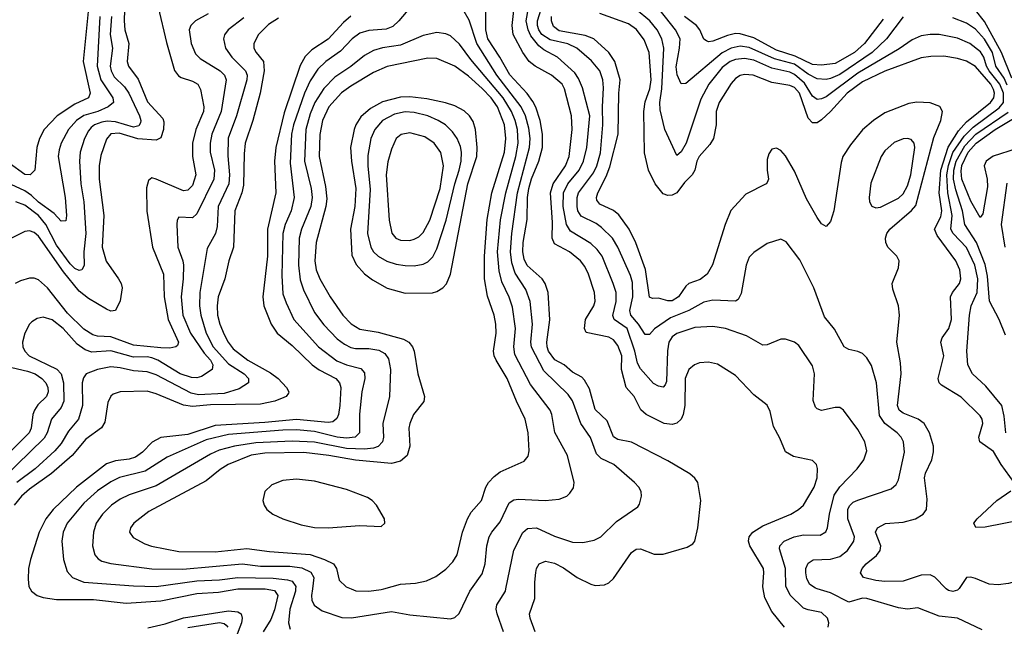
# Model space of a CAD drawing. Header units: inches. Extents: x 1308407 to 1441228, y 959628 to 1036311.
# Tile 610 of 656: x 1401347 to 1405697, y 1009834 to 1012515. Entities that reach past the tile are written whole.
import ezdxf

# ---------------------------------------------------------------- set-up
doc = ezdxf.new("R2010")
doc.units = ezdxf.units.IN
doc.header["$MEASUREMENT"] = 0
doc.layers.add('B4000', color=7, linetype='Continuous')
doc.layers.add('B4001', color=7, linetype='Continuous')

msp = doc.modelspace()

# ---------------------------------------------------------------- linework, layer by layer
at = {"layer": 'B4000', "color": 5}
msp.add_line((1402310, 1009999.9, 2720), (1402327.6, 1010000, 2720), dxfattribs=at)
for points, elevation in [([(1401393.1, 1010000), (1401398.6, 1009990), (1401424.6, 1009970), (1401450, 1009961.2), (1401510, 1009952.3), (1401673, 1009953), (1401817.2, 1009937.2), (1401970, 1009947.4), (1402130, 1009979), (1402225.1, 1009985.1), (1402310, 1009999.9)], 2720), ([(1402432, 1010000), (1402471.9, 1009991.9), (1402486.7, 1009970), (1402472.9, 1009907.1), (1402455.7, 1009864.3), (1402422.5, 1009810)], 2720), ([(1402565.8, 1010000), (1402565.4, 1009990), (1402540.7, 1009910), (1402534.1, 1009850), (1402541.3, 1009821.3)], 2740), ([(1402640.2, 1010000), (1402636.2, 1009970), (1402638, 1009950), (1402647.9, 1009927.9), (1402682.7, 1009902.7), (1402770, 1009872.7), (1402812.1, 1009872.1), (1402990, 1009899.6), (1403070, 1009884.8), (1403250, 1009867.8), (1403270, 1009873.4), (1403288.9, 1009891.1), (1403335.8, 1009990), (1403342.9, 1010000)], 2760), ([(1402810.7, 1010000), (1402831.8, 1009991.8), (1402890, 1009989), (1402943.3, 1009996.7), (1402955.3, 1010000)], 2780), ([(1403484.2, 1009810), (1403455.8, 1009890), (1403452.1, 1009910), (1403455, 1009930), (1403493, 1009990), (1403495.1, 1010000)], 2740), ([(1403624.3, 1009810), (1403602.6, 1009870), (1403599.8, 1009890), (1403622.7, 1009957.3), (1403622.6, 1010000)], 2720), ([(1404726, 1009830), (1404670, 1009900.4), (1404639.7, 1009959.7), (1404632.3, 1010000)], 2680), ([(1404918.9, 1009830), (1404921.2, 1009850), (1404915.3, 1009870), (1404890, 1009895.7), (1404830, 1009906.5), (1404810, 1009915.2), (1404751.6, 1009971.6), (1404737.3, 1010000)], 2660), ([(1405598.9, 1009818.9), (1405490, 1009869.8), (1405410, 1009879.8), (1405315.4, 1009915.4), (1405270, 1009910.6), (1405230, 1009915.6), (1405090, 1009957.5), (1405070, 1009959.3), (1405010, 1009940.8), (1404930, 1009982.9), (1404870.8, 1010000)], 2640), ([(1405496.7, 1010000), (1405490, 1009993.5), (1405470, 1009988.7), (1405450, 1009992.7), (1405439.9, 1009999.9)], 2620), ([(1401912.9, 1009827.1), (1401990, 1009845.1), (1402070, 1009871.7), (1402270, 1009903.3), (1402310, 1009898.6), (1402325.4, 1009890), (1402330.1, 1009870.1), (1402326.4, 1009850), (1402281, 1009730)], 2680), ([(1402090, 1009828.9), (1402230, 1009850.9), (1402250, 1009847.5), (1402259.6, 1009839.6), (1402266.6, 1009830)], 2660)]:
    msp.add_lwpolyline(points, dxfattribs=dict(at, elevation=elevation))
at = {"layer": 'B4001', "color": 5}
msp.add_line((1402310, 1009999.9, 2720), (1402327.6, 1010000, 2720), dxfattribs=at)
for points, elevation in [([(1401811, 1012609), (1401807.9, 1012510), (1401811.9, 1012470), (1401828.6, 1012410), (1401821.8, 1012330), (1401828, 1012310), (1401870, 1012251.8), (1401912.1, 1012152.1), (1401979, 1012079), (1401983.6, 1012063.6), (1401982.1, 1012030), (1401970, 1011992.8), (1401950, 1011982.5), (1401869, 1011989), (1401786.8, 1012013.2), (1401750, 1012010.3), (1401730, 1011987.6), (1401704.8, 1011915.2), (1401697.6, 1011870), (1401697.7, 1011810), (1401718.3, 1011650), (1401711, 1011510), (1401728.8, 1011448.8), (1401782.9, 1011370), (1401794.6, 1011350), (1401799.8, 1011330), (1401790, 1011272.3), (1401770.6, 1011229.4), (1401750, 1011227.5), (1401730, 1011235.6), (1401650, 1011283.5), (1401610, 1011315.9), (1401540.5, 1011400.5), (1401430, 1011559.2), (1401410, 1011574.8), (1401390, 1011581.5), (1401370, 1011579.9), (1401310, 1011550.5)], 2580), ([(1404632.3, 1010000), (1404630.4, 1010010), (1404635.4, 1010070), (1404632.7, 1010090), (1404572.7, 1010190), (1404567.3, 1010210), (1404569.9, 1010230), (1404585.8, 1010250), (1404630, 1010279), (1404753.5, 1010330), (1404787.4, 1010350), (1404809.8, 1010370), (1404857.7, 1010450), (1404869.8, 1010490), (1404872, 1010532), (1404867.6, 1010550), (1404850, 1010567.6), (1404765.5, 1010585.5), (1404730, 1010605.4), (1404705.5, 1010665.5), (1404677, 1010717), (1404663, 1010783), (1404650, 1010811.6), (1404590, 1010857.3), (1404510, 1010942.8), (1404430, 1010992.8), (1404390, 1011001.2), (1404350, 1010998.4), (1404328.5, 1010990), (1404303.6, 1010970), (1404286.6, 1010930), (1404285, 1010810), (1404278.3, 1010770), (1404269.1, 1010750), (1404250, 1010732.2), (1404230, 1010726.6), (1404194.3, 1010730), (1404114.1, 1010770), (1404090.5, 1010790.5), (1404061.9, 1010850), (1404026.2, 1010890), (1404005.2, 1010970), (1404007.8, 1011030), (1403990, 1011076.1), (1403970, 1011099.9), (1403950, 1011112.7), (1403850, 1011133.3), (1403841.7, 1011150), (1403847.1, 1011190), (1403883.2, 1011250), (1403889.3, 1011270.7), (1403886.1, 1011310), (1403859.7, 1011390), (1403844.4, 1011424.4), (1403824.7, 1011450), (1403775.8, 1011490), (1403710, 1011524.9), (1403699.3, 1011550), (1403700.8, 1011619.2), (1403691.9, 1011750), (1403704.5, 1011790), (1403758, 1011870), (1403774.1, 1011910), (1403787.3, 1012030), (1403784.4, 1012090), (1403754, 1012210), (1403743.4, 1012230), (1403697.1, 1012270), (1403625, 1012310), (1403597.9, 1012330), (1403570.3, 1012370), (1403527.6, 1012450), (1403522.9, 1012490), (1403536.1, 1012610)], 2680), ([(1404737.3, 1010000), (1404732.2, 1010010), (1404730.3, 1010090), (1404703.5, 1010176.5), (1404705.5, 1010190), (1404724.7, 1010210), (1404768.3, 1010230), (1404810, 1010238.8), (1404882.9, 1010237.1), (1404908.1, 1010251.9), (1404915.9, 1010270), (1404924.5, 1010330), (1404945.7, 1010414.3), (1404970, 1010450.8), (1405047.1, 1010530), (1405077.2, 1010570), (1405089.8, 1010610), (1405081.6, 1010650), (1405050, 1010703.9), (1404987.3, 1010790), (1404970, 1010801.1), (1404950, 1010801.7), (1404890, 1010788.4), (1404870, 1010795.1), (1404863.3, 1010803.3), (1404852.7, 1010832.7), (1404858, 1010950), (1404850, 1010985.1), (1404790, 1011075.1), (1404770, 1011089.6), (1404730, 1011103.6), (1404710, 1011103.6), (1404650, 1011078.7), (1404630, 1011077.4), (1404558, 1011118), (1404466, 1011150), (1404410, 1011159.5), (1404330, 1011155.3), (1404250, 1011127.9), (1404230, 1011113.2), (1404215.1, 1011090), (1404208.4, 1011051.5), (1404204.4, 1010915.6), (1404199.1, 1010900.9), (1404190, 1010891.9), (1404170, 1010896), (1404147.7, 1010907.7), (1404090, 1010972.1), (1404076.8, 1010996.8), (1404065, 1011050), (1404031.2, 1011150), (1403974.1, 1011190), (1403967.3, 1011207.3), (1403981.8, 1011270), (1403981.7, 1011310), (1403969.6, 1011349.6), (1403919.7, 1011470), (1403899, 1011499), (1403870, 1011525.7), (1403780.5, 1011580.5), (1403763.4, 1011610), (1403748.4, 1011690), (1403749.6, 1011750), (1403768.3, 1011790), (1403818.1, 1011850), (1403837.5, 1011890), (1403852, 1011950), (1403865.4, 1012090), (1403833.5, 1012213.5), (1403816.1, 1012256.1), (1403800, 1012280), (1403723.7, 1012350), (1403662.8, 1012382.8), (1403640.3, 1012400.3), (1403604.7, 1012444.7), (1403592.8, 1012470), (1403585.3, 1012510), (1403602.1, 1012610)], 2660), ([(1404870.8, 1010000), (1404862.4, 1010002.4), (1404838.6, 1010018.6), (1404824.5, 1010044.5), (1404819.6, 1010070), (1404820.2, 1010090), (1404830, 1010114), (1404852.1, 1010127.9), (1404930, 1010131.1), (1404970, 1010143.3), (1405004.1, 1010170), (1405032.2, 1010210), (1405035.4, 1010230), (1405005.8, 1010310), (1405005.5, 1010350), (1405012.9, 1010367.1), (1405030, 1010382.7), (1405050, 1010392.3), (1405197.4, 1010442.6), (1405219.4, 1010460.6), (1405230, 1010482), (1405255.6, 1010604.4), (1405251.3, 1010650), (1405241.5, 1010670), (1405223.5, 1010690), (1405169.2, 1010730), (1405146, 1010766), (1405133.2, 1010910), (1405110, 1010987.6), (1405090, 1011020.5), (1405070, 1011039.6), (1405050, 1011049.6), (1405010, 1011058.4), (1404990, 1011069.6), (1404947.2, 1011147.2), (1404902.5, 1011202.5), (1404855.4, 1011330), (1404793.7, 1011453.7), (1404733.6, 1011533.6), (1404710, 1011544.7), (1404650, 1011526.9), (1404590, 1011487.1), (1404570, 1011466.3), (1404556, 1011430), (1404535, 1011305), (1404521.2, 1011278.8), (1404508.8, 1011271.2), (1404410, 1011276.4), (1404370, 1011267.3), (1404302.7, 1011230), (1404222.6, 1011197.4), (1404151, 1011149), (1404130, 1011123.9), (1404110, 1011123.7), (1404080.8, 1011170), (1404047.4, 1011210), (1404042.7, 1011230), (1404056, 1011290), (1404054.3, 1011354.3), (1404045.5, 1011385.5), (1403990.2, 1011510.2), (1403966, 1011550), (1403917.3, 1011597.3), (1403894.1, 1011614.1), (1403827.1, 1011647.1), (1403813.3, 1011670), (1403809.4, 1011689.4), (1403809.3, 1011730), (1403815.3, 1011750), (1403882, 1011838), (1403896.9, 1011870), (1403912.4, 1011927.6), (1403923.4, 1012050), (1403921.6, 1012130), (1403925.9, 1012214.1), (1403923.1, 1012250), (1403910, 1012289.8), (1403873.9, 1012333.9), (1403808.5, 1012390), (1403768, 1012408), (1403690, 1012425.6), (1403654.4, 1012450), (1403641.1, 1012470), (1403634.5, 1012490), (1403634.4, 1012510), (1403665.9, 1012610)], 2640), ([(1401958.4, 1012570), (1401994.7, 1012414.7), (1402030.9, 1012290.9), (1402047.8, 1012267.8), (1402059.9, 1012259.9), (1402110, 1012243.4), (1402133.4, 1012230), (1402146.3, 1012206.3), (1402160.7, 1012130), (1402158.9, 1012110), (1402125, 1012030), (1402109.7, 1011970), (1402110.4, 1011910.4), (1402124.9, 1011830), (1402110, 1011782.5), (1402090, 1011762), (1402070, 1011758.7), (1401950, 1011810.9), (1401930, 1011815.8), (1401915.1, 1011804.9), (1401907.6, 1011772.4), (1401909, 1011669), (1401933.2, 1011510), (1401982.6, 1011390), (1401985.7, 1011290), (1402002.6, 1011190), (1402048.2, 1011090), (1402044.2, 1011075.8), (1402036.3, 1011070), (1402010, 1011064.3), (1401970, 1011064.4), (1401850, 1011077.1), (1401750, 1011113.6), (1401690, 1011116.6), (1401670, 1011123.1), (1401630, 1011147.6), (1401558.1, 1011218.1), (1401470, 1011329.9), (1401430, 1011365.4), (1401410, 1011373.1), (1401390, 1011373), (1401350, 1011360.9), (1401326.3, 1011350)], 2620), ([(1403070, 1012567.8), (1403022.3, 1012510), (1402994.7, 1012485.3), (1402966.2, 1012473.8), (1402890, 1012467.6), (1402850, 1012455.8), (1402815.6, 1012430), (1402764.3, 1012375.7), (1402699.8, 1012330), (1402664, 1012296), (1402630, 1012245.4), (1402604.6, 1012190), (1402556, 1012050), (1402547.1, 1012010), (1402541.7, 1011881.7), (1402559.2, 1011730), (1402546.8, 1011670), (1402519, 1011610), (1402508.7, 1011570), (1402504.8, 1011384.8), (1402510, 1011304.4), (1402523.7, 1011263.7), (1402558.2, 1011190), (1402666.6, 1011070), (1402747.8, 1011007.8), (1402790, 1010989.3), (1402853.7, 1010973.7), (1402870, 1010954.9), (1402871.8, 1010930), (1402858.9, 1010870), (1402847.5, 1010772.5), (1402848.3, 1010690), (1402829.3, 1010670.7), (1402790, 1010665.8), (1402749.8, 1010670), (1402650, 1010695.7), (1402570, 1010702.1), (1402510, 1010701.6), (1402270, 1010681.8), (1402170, 1010658.3), (1401998.4, 1010581.6), (1401900.5, 1010519.5), (1401788.2, 1010491.8), (1401750, 1010472.8), (1401690, 1010433.7), (1401630, 1010378.5), (1401556, 1010290), (1401538.8, 1010250), (1401532.4, 1010210), (1401540.2, 1010130), (1401555.9, 1010075.9), (1401579.6, 1010050), (1401630, 1010029.6), (1401850, 1010012.9), (1401950, 1010010.4), (1402130, 1010034.8), (1402230, 1010039.6), (1402310, 1010049.5), (1402466.8, 1010046.8), (1402530, 1010040.1), (1402550, 1010033.7), (1402566.2, 1010010), (1402565.8, 1010000)], 2740), ([(1403495.1, 1010000), (1403529.4, 1010170.6), (1403570.4, 1010249.6), (1403590, 1010267), (1403630, 1010270.1), (1403710, 1010233.2), (1403790, 1010206), (1403834.8, 1010205.2), (1403885, 1010215), (1403915.1, 1010230), (1403983.1, 1010296.9), (1404077.4, 1010362.6), (1404085.1, 1010374.9), (1404094, 1010410), (1404092.4, 1010430), (1404082.6, 1010450), (1404063.5, 1010470), (1403972.2, 1010550), (1403916.2, 1010576.2), (1403895.9, 1010595.9), (1403868.7, 1010668.7), (1403825.4, 1010730), (1403790, 1010830.7), (1403770, 1010858.4), (1403662.9, 1010962.9), (1403608, 1011068), (1403605.9, 1011090), (1403612.9, 1011170), (1403601.9, 1011270), (1403582.5, 1011322.5), (1403535.3, 1011395.3), (1403521.2, 1011441.2), (1403515.1, 1011490), (1403521.1, 1011570), (1403546.3, 1011750), (1403599.7, 1011950), (1403601.8, 1011990), (1403596.1, 1012036.1), (1403581.2, 1012090), (1403562.2, 1012130), (1403455.4, 1012270), (1403366.4, 1012410), (1403333.4, 1012513.4), (1403288.3, 1012590)], 2740), ([(1405703.9, 1010690), (1405696.8, 1010763.2), (1405685.7, 1010810), (1405616, 1010896), (1405556.8, 1010950), (1405536, 1010990), (1405531.9, 1011050), (1405543.3, 1011210), (1405550.3, 1011250), (1405576.9, 1011310), (1405580.8, 1011370), (1405566.6, 1011430), (1405530, 1011508.1), (1405470.7, 1011570), (1405461.6, 1011590), (1405467.1, 1011650), (1405447.4, 1011750), (1405442.9, 1011830), (1405450, 1011871.6), (1405470, 1011928.7), (1405519.5, 1012000.5), (1405559.1, 1012040.9), (1405674.7, 1012125.3), (1405693.9, 1012150), (1405693.2, 1012190), (1405678.2, 1012230), (1405630.4, 1012290), (1405618.9, 1012310), (1405607.4, 1012350), (1405592.7, 1012372.7), (1405545, 1012410), (1405490, 1012434.3), (1405410, 1012449.5), (1405370, 1012449.9), (1405330, 1012444.1), (1405290, 1012426.7), (1405233, 1012387), (1405050, 1012279.1), (1404910, 1012174.5), (1404890, 1012164.9), (1404870, 1012162.9), (1404850, 1012178), (1404814.5, 1012234.5), (1404770, 1012273.5), (1404750, 1012282.9), (1404670, 1012300.5), (1404590, 1012336.5), (1404550, 1012343.6), (1404510, 1012339.5), (1404486, 1012330), (1404450, 1012303.5), (1404391.4, 1012230), (1404356.4, 1012163.6), (1404291.3, 1011970), (1404270, 1011931.8), (1404250, 1011915.8), (1404198, 1012030), (1404176.9, 1012116.9), (1404175.5, 1012150), (1404184, 1012210), (1404193, 1012390), (1404184.4, 1012430), (1404163.4, 1012470), (1404130.6, 1012510.6), (1404070, 1012560.8)], 2560), ([(1405250, 1012527.9), (1405176.5, 1012430), (1405113.2, 1012370), (1404970, 1012273.2), (1404930, 1012256.1), (1404910, 1012251.6), (1404870, 1012253.9), (1404830, 1012274.6), (1404770, 1012319), (1404682.1, 1012342.1), (1404570, 1012393), (1404530, 1012398.3), (1404490, 1012389.9), (1404450, 1012369.1), (1404290, 1012233.3), (1404270, 1012231.6), (1404251.2, 1012271.2), (1404247.5, 1012307.5), (1404262.6, 1012390), (1404264.4, 1012430), (1404244.6, 1012470), (1404150, 1012590.5)], 2540), ([(1405730, 1012256.7), (1405684.9, 1012370), (1405610, 1012507.2), (1405570, 1012556.8)], 2520), ([(1402179.1, 1012540.9), (1402123.6, 1012510), (1402102.9, 1012490), (1402095.8, 1012470), (1402104.1, 1012410), (1402124.1, 1012364.1), (1402143.9, 1012343.9), (1402232.6, 1012290), (1402251.2, 1012270), (1402258.8, 1012250), (1402236.7, 1012110), (1402196.2, 1012010), (1402187.6, 1011970), (1402188.3, 1011930), (1402207, 1011850), (1402204.6, 1011810), (1402130, 1011657.1), (1402110, 1011639.9), (1402050, 1011642.4), (1402042.4, 1011630), (1402040.6, 1011610), (1402044.8, 1011510), (1402067.5, 1011450), (1402070.6, 1011430), (1402069.3, 1011370), (1402059.7, 1011290), (1402067.4, 1011210), (1402101.9, 1011130), (1402161.8, 1011041.8), (1402189.1, 1011010), (1402199.8, 1010990), (1402197.1, 1010970), (1402150, 1010938.3), (1402130, 1010933.1), (1402106.1, 1010933.9), (1402056.3, 1010950), (1401956.9, 1011010), (1401930, 1011020.6), (1401910, 1011024.6), (1401850, 1011023.6), (1401750, 1011051.2), (1401665.7, 1011045.7), (1401636.4, 1011056.5), (1401601, 1011081), (1401538.1, 1011150), (1401490, 1011189.2), (1401450, 1011200.3), (1401424.6, 1011195.4), (1401400.1, 1011179.9), (1401390, 1011169.7), (1401369.2, 1011130), (1401359.7, 1011090), (1401361.1, 1011070), (1401369.3, 1011050), (1401389.2, 1011030), (1401510.1, 1010970.1), (1401530.4, 1010950.4), (1401540.8, 1010910), (1401542, 1010830), (1401530, 1010801.4), (1401486.9, 1010750), (1401467.6, 1010690), (1401454.5, 1010665.5), (1401272, 1010488)], 2640), ([(1401700.5, 1012530), (1401689.5, 1012310), (1401705.7, 1012250), (1401757.9, 1012170), (1401761, 1012150), (1401737.4, 1012130), (1401691.8, 1012110), (1401630, 1012091.2), (1401597.6, 1012070), (1401561.8, 1012030), (1401530.6, 1011970), (1401520.5, 1011939.5), (1401516.9, 1011910), (1401547.5, 1011730), (1401553.7, 1011650), (1401550, 1011626), (1401530, 1011625.6), (1401499.4, 1011659.4), (1401430, 1011708.6), (1401398.9, 1011738.9), (1401370, 1011759), (1401290, 1011796)], 2540), ([(1401649, 1012551), (1401626.5, 1012330), (1401658.7, 1012190), (1401650.1, 1012169.9), (1401590, 1012141.6), (1401511.9, 1012090), (1401455.5, 1012030), (1401434.2, 1011990), (1401422.3, 1011950), (1401413.8, 1011850), (1401393.4, 1011830), (1401370, 1011831.6), (1401300.8, 1011880.8)], 2520), ([(1402490, 1012521.9), (1402445.9, 1012494.1), (1402402, 1012450), (1402381.9, 1012410), (1402381.5, 1012390), (1402390.9, 1012370), (1402423.3, 1012330), (1402427.6, 1012290), (1402409.4, 1012190), (1402377.1, 1012070), (1402343.4, 1011970), (1402337.9, 1011922.1), (1402335.3, 1011784.7), (1402327.5, 1011750), (1402297.2, 1011670), (1402291, 1011510), (1402270.5, 1011449.5), (1402252.8, 1011370), (1402224.1, 1011290), (1402219.3, 1011250), (1402221.1, 1011210), (1402230.5, 1011170), (1402250, 1011123.8), (1402267.9, 1011090), (1402290, 1011060.7), (1402354, 1011010), (1402454.7, 1010954.7), (1402488.7, 1010930), (1402525.3, 1010890), (1402536.6, 1010870), (1402534.7, 1010865.3), (1402524.4, 1010850), (1402514.2, 1010845.8), (1402473.6, 1010830), (1402410, 1010815.6), (1402190, 1010812.9), (1402110, 1010805.2), (1402070, 1010812), (1401950, 1010862.4), (1401910, 1010873.2), (1401790, 1010870.6), (1401759.8, 1010860.2), (1401749, 1010851), (1401736.4, 1010823.6), (1401723.4, 1010736.6), (1401708.7, 1010711.3), (1401639.2, 1010660.8), (1401578.2, 1010590), (1401487.9, 1010510), (1401390, 1010440.7), (1401355.3, 1010410), (1401322.3, 1010370)], 2680), ([(1401752.2, 1012530), (1401746.5, 1012450), (1401756.6, 1012390), (1401747, 1012310), (1401750.7, 1012290), (1401763.5, 1012263.5), (1401810, 1012218.5), (1401829, 1012190), (1401875.4, 1012090), (1401881.7, 1012070), (1401879.9, 1012060.1), (1401873.8, 1012046.2), (1401850, 1012041), (1401770, 1012064.2), (1401733.6, 1012066.4), (1401710, 1012062.6), (1401676.6, 1012050), (1401661.8, 1012038.2), (1401650, 1012024.5), (1401633.2, 1011990), (1401614.5, 1011930), (1401611, 1011890), (1401617.2, 1011790), (1401629.7, 1011710), (1401638.3, 1011570), (1401629.6, 1011489.6), (1401631.7, 1011428.3), (1401621.3, 1011410), (1401610, 1011406.5), (1401590, 1011416.4), (1401570, 1011436.2), (1401510, 1011518.3), (1401462.9, 1011610), (1401430, 1011649.5), (1401370, 1011695.5), (1401329.1, 1011710.9)], 2560), ([(1402336.6, 1012523.4), (1402267.5, 1012470), (1402251.9, 1012448.1), (1402247.3, 1012430), (1402255.8, 1012390), (1402283.6, 1012350), (1402344.5, 1012290), (1402351.3, 1012270), (1402350.8, 1012250), (1402304.3, 1012090), (1402268.1, 1011991.9), (1402265.9, 1011914.1), (1402273.1, 1011830), (1402270.1, 1011790), (1402223.7, 1011690), (1402219.1, 1011600.9), (1402212.2, 1011570), (1402175.7, 1011504.3), (1402143.3, 1011310), (1402140.9, 1011250), (1402147.7, 1011210), (1402171.1, 1011130), (1402200.9, 1011070), (1402270, 1010994.9), (1402338.3, 1010950), (1402357.3, 1010930), (1402358.4, 1010910), (1402316.1, 1010883.9), (1402250, 1010863.6), (1402137.1, 1010857.1), (1402104.1, 1010864.1), (1401950, 1010946.5), (1401910, 1010959.3), (1401850, 1010963.3), (1401790, 1010977.4), (1401750, 1010981.3), (1401690.3, 1010970), (1401640.6, 1010950), (1401628.1, 1010931.9), (1401622.8, 1010910), (1401623.9, 1010810), (1401606.4, 1010750), (1401562.5, 1010697.5), (1401530, 1010642.1), (1401502.1, 1010610), (1401415, 1010530), (1401333.6, 1010470)], 2660), ([(1402810, 1012530.4), (1402777.6, 1012502.4), (1402710.3, 1012429.7), (1402637.9, 1012382.1), (1402607.4, 1012352.6), (1402586.6, 1012313.4), (1402515.9, 1012104.1), (1402478.2, 1011950), (1402472, 1011890), (1402477.8, 1011750), (1402441.2, 1011590), (1402440.9, 1011470), (1402420.4, 1011290), (1402424.8, 1011250), (1402458.3, 1011170), (1402483.9, 1011130), (1402550, 1011076.1), (1402638.4, 1010990), (1402670, 1010968.2), (1402743, 1010930), (1402760.4, 1010910), (1402765, 1010890), (1402761.6, 1010810), (1402755.2, 1010770), (1402747.5, 1010752.5), (1402730, 1010738.5), (1402710, 1010735.1), (1402570, 1010748.6), (1402430, 1010735.2), (1402210, 1010722.2), (1402090, 1010682.1), (1401970, 1010669.4), (1401932.5, 1010647.5), (1401890, 1010603.7), (1401858.4, 1010581.6), (1401830, 1010573), (1401770, 1010565.9), (1401730, 1010552.7), (1401598.2, 1010450), (1401494.8, 1010350), (1401462.4, 1010310), (1401432, 1010250), (1401394.4, 1010130), (1401385.5, 1010090), (1401383.4, 1010043.4), (1401387.7, 1010010), (1401393.1, 1010000)], 2720), ([(1403622.6, 1010000), (1403622.5, 1010030), (1403627.3, 1010072.7), (1403630.7, 1010090), (1403641.5, 1010110), (1403670, 1010122.7), (1403710, 1010113.6), (1403750, 1010093), (1403810, 1010050.1), (1403870, 1010020.2), (1403890, 1010014.7), (1403930, 1010017.2), (1403950, 1010026.9), (1403970, 1010045.5), (1404050, 1010160.8), (1404070, 1010175.2), (1404090, 1010177.5), (1404150, 1010152.9), (1404190, 1010152.8), (1404295.8, 1010184.2), (1404320.9, 1010199.1), (1404330, 1010210.7), (1404343.7, 1010270), (1404356.8, 1010390), (1404343.5, 1010470), (1404329.8, 1010489.8), (1404308.3, 1010508.3), (1404210, 1010566.1), (1404050, 1010648.1), (1403990, 1010659.6), (1403971.1, 1010671.1), (1403943.1, 1010743.1), (1403890, 1010792.5), (1403863.8, 1010883.8), (1403842.9, 1010922.9), (1403830, 1010935), (1403790, 1010957.9), (1403752.8, 1010990), (1403711.4, 1011011.4), (1403683.9, 1011050), (1403677.1, 1011070), (1403676.5, 1011090), (1403689.5, 1011189.5), (1403682.3, 1011310), (1403668.9, 1011348.9), (1403656, 1011370), (1403589.1, 1011429.1), (1403576.3, 1011456.3), (1403569.4, 1011490), (1403571, 1011530), (1403588.4, 1011631.6), (1403590.7, 1011730), (1403596.6, 1011770), (1403608.1, 1011811.9), (1403640.4, 1011890), (1403656.7, 1011950), (1403656.9, 1012010), (1403646.5, 1012070), (1403628, 1012128), (1403614.3, 1012154.3), (1403588.9, 1012188.9), (1403512, 1012272), (1403468.1, 1012350), (1403415.5, 1012430), (1403406.8, 1012470), (1403406.9, 1012550)], 2720), ([(1405439.9, 1009999.9), (1405390, 1010051.2), (1405370, 1010061.8), (1405330, 1010059.9), (1405250, 1010034.2), (1405170, 1010032.8), (1405130, 1010036.7), (1405075.1, 1010050), (1405062, 1010070), (1405069.8, 1010090), (1405086.6, 1010110), (1405132.2, 1010147.8), (1405148.8, 1010170), (1405151.4, 1010190), (1405128.7, 1010250), (1405136.4, 1010270), (1405171.7, 1010288.2), (1405250, 1010294.2), (1405305.1, 1010310), (1405339.3, 1010330), (1405353.7, 1010350), (1405356.8, 1010396.8), (1405344.9, 1010490), (1405348.8, 1010511.2), (1405377.3, 1010570), (1405384.8, 1010604.8), (1405384.7, 1010630), (1405367.4, 1010690), (1405343.7, 1010730), (1405316.5, 1010750), (1405250, 1010776.9), (1405233.2, 1010790), (1405224.8, 1010810), (1405241.5, 1010950), (1405239.1, 1010999.1), (1405222.1, 1011090), (1405234, 1011210), (1405229.9, 1011250), (1405204.1, 1011324.1), (1405201.3, 1011350), (1405230, 1011418), (1405233, 1011450), (1405222.2, 1011470), (1405182.7, 1011510), (1405173.3, 1011530), (1405171.9, 1011550), (1405177.9, 1011570), (1405191, 1011590), (1405287.4, 1011672.6), (1405306, 1011694), (1405385.6, 1011994.4), (1405417.4, 1012070), (1405424.5, 1012110), (1405412.1, 1012132.1), (1405370, 1012148.4), (1405310.5, 1012150.5), (1405275.3, 1012144.7), (1405170, 1012103.2), (1405119.3, 1012070), (1405070.9, 1012029.1), (1405017.5, 1011962.5), (1404984.2, 1011910), (1404976.1, 1011883.9), (1404943.5, 1011670), (1404930, 1011622.7), (1404910, 1011602), (1404890, 1011613.6), (1404870, 1011640.5), (1404823.6, 1011723.6), (1404770, 1011846.3), (1404730, 1011913.6), (1404710, 1011937), (1404690, 1011947), (1404670, 1011942.7), (1404657, 1011923), (1404650, 1011898), (1404649.1, 1011850.9), (1404655.6, 1011810), (1404650, 1011796), (1404645.5, 1011790), (1404555.2, 1011744.8), (1404488.6, 1011671.4), (1404463.8, 1011610), (1404408, 1011432), (1404384.5, 1011390), (1404353.4, 1011366.6), (1404302.8, 1011350), (1404290, 1011338), (1404257.8, 1011290), (1404230, 1011272.6), (1404210, 1011272.2), (1404170, 1011285), (1404143.1, 1011283.1), (1404129.4, 1011289.4), (1404111.7, 1011411.7), (1404069.6, 1011529.6), (1404040.2, 1011590), (1403993.5, 1011653.5), (1403970, 1011671.7), (1403910, 1011700.5), (1403897.4, 1011717.4), (1403895.5, 1011730), (1403901.5, 1011750), (1403938.1, 1011821.9), (1403954.3, 1011865.7), (1403990.6, 1012010), (1403994.1, 1012190), (1404000.3, 1012250), (1403976.6, 1012330), (1403950.5, 1012370), (1403883.9, 1012430), (1403844.9, 1012444.9), (1403730, 1012466.3), (1403705, 1012485), (1403696.1, 1012510), (1403696.7, 1012530)], 2620), ([(1405741.2, 1010470), (1405683, 1010550), (1405650, 1010607.3), (1405588.5, 1010650), (1405584.9, 1010670), (1405601.9, 1010730), (1405599.9, 1010750), (1405590, 1010764.8), (1405507, 1010847), (1405419.4, 1010899.4), (1405409, 1010910), (1405404.9, 1010930), (1405429.4, 1011030), (1405416.9, 1011090), (1405423.4, 1011110), (1405451.9, 1011150), (1405463.7, 1011190), (1405459.9, 1011290), (1405467.8, 1011310), (1405499.9, 1011350), (1405505.9, 1011370), (1405500.6, 1011410), (1405483.2, 1011450), (1405400.9, 1011560.9), (1405388.8, 1011590), (1405416.1, 1011643.9), (1405421.2, 1011670), (1405410.1, 1011750), (1405417, 1011850), (1405448.6, 1011951.4), (1405495.2, 1012024.8), (1405530, 1012063.5), (1405636.6, 1012150), (1405650.3, 1012169.7), (1405653.3, 1012190), (1405650, 1012207.3), (1405638.4, 1012230), (1405570, 1012308.5), (1405530, 1012332.1), (1405490, 1012344.1), (1405430, 1012353.5), (1405373.1, 1012353.1), (1405330, 1012346.6), (1405170, 1012287.9), (1405070, 1012240.4), (1405003.2, 1012190), (1404930, 1012109.1), (1404890, 1012073.4), (1404870, 1012060.2), (1404850, 1012059.3), (1404830, 1012080.2), (1404791.8, 1012190), (1404770, 1012215.4), (1404750, 1012224.5), (1404670, 1012238.3), (1404587.6, 1012270), (1404550, 1012273.7), (1404530, 1012268.8), (1404510, 1012255.8), (1404490, 1012234), (1404436.8, 1012150), (1404424.7, 1012110), (1404424.2, 1012050), (1404412.2, 1011990), (1404396.7, 1011963.3), (1404349.1, 1011910), (1404339.1, 1011890), (1404329.7, 1011850), (1404318.6, 1011830), (1404284.1, 1011795.9), (1404250, 1011750.6), (1404230, 1011739.8), (1404210, 1011738), (1404190, 1011745.8), (1404155, 1011790), (1404125, 1011850), (1404107, 1011927), (1404104.1, 1012110), (1404110, 1012151.6), (1404130.5, 1012210), (1404136.8, 1012250), (1404127.4, 1012370), (1404106.1, 1012426.1), (1404071.4, 1012471.5), (1404037.4, 1012497.4), (1403910, 1012542.8)], 2580), ([(1405162.5, 1012517.5), (1405080.2, 1012410), (1405035.9, 1012370), (1404950, 1012321.3), (1404890, 1012314.1), (1404850, 1012316.8), (1404773.7, 1012353.7), (1404690, 1012380.5), (1404590, 1012435.3), (1404530, 1012453), (1404510, 1012453.7), (1404473.9, 1012446.1), (1404410, 1012420.5), (1404390, 1012417.7), (1404381.4, 1012421.4), (1404369.4, 1012429.4), (1404351.2, 1012470), (1404336.8, 1012490), (1404284.2, 1012530)], 2520), ([(1405710, 1012225.9), (1405696.6, 1012256.6), (1405660, 1012310), (1405645.5, 1012370), (1405610, 1012428.8), (1405570, 1012473.5), (1405530, 1012500.4), (1405470, 1012522.8)], 2540), ([(1403342.9, 1010000), (1403390, 1010066.3), (1403403.4, 1010110), (1403411.1, 1010190), (1403421.3, 1010230), (1403432.2, 1010250), (1403470, 1010295.8), (1403510, 1010380.2), (1403530, 1010393.1), (1403550, 1010396.3), (1403669, 1010391), (1403730, 1010395.8), (1403764.5, 1010410), (1403777.8, 1010422.2), (1403793.5, 1010446.5), (1403796.8, 1010470), (1403767.6, 1010590), (1403710.9, 1010690.9), (1403697.9, 1010770), (1403690.5, 1010790), (1403603.4, 1010903.4), (1403535.2, 1011035.2), (1403529.5, 1011070), (1403536.8, 1011150), (1403524.6, 1011244.6), (1403509.6, 1011289.6), (1403476.6, 1011356.6), (1403465, 1011405), (1403458.5, 1011490), (1403471.3, 1011631.3), (1403494.2, 1011750), (1403538.4, 1011910), (1403548.9, 1011970), (1403546.1, 1012030), (1403536, 1012070), (1403520, 1012110), (1403482.4, 1012170), (1403340.1, 1012340.1), (1403290, 1012407.7), (1403250, 1012443.7), (1403230, 1012452.9), (1403190, 1012458.4), (1403130, 1012445.2), (1403030, 1012402.7), (1402949.4, 1012390.6), (1402910, 1012379), (1402870, 1012356.7), (1402810, 1012308.5), (1402738.9, 1012261.1), (1402690, 1012211.2), (1402651.2, 1012148.8), (1402630, 1012099), (1402610.7, 1012030), (1402604.9, 1011890), (1402634.9, 1011770), (1402638.5, 1011730), (1402633.5, 1011690), (1402591.7, 1011590), (1402582, 1011550), (1402578.5, 1011430), (1402585.5, 1011365.5), (1402600.9, 1011320.9), (1402650, 1011220.7), (1402690, 1011166.8), (1402750, 1011104.8), (1402781.2, 1011081.2), (1402810, 1011066.3), (1402830, 1011062.1), (1402890, 1011062.7), (1402934.2, 1011054.2), (1402959.4, 1011039.4), (1402976.5, 1011016.5), (1402985, 1010970), (1402980.4, 1010850), (1402951.8, 1010730), (1402954.1, 1010670), (1402950.4, 1010649.6), (1402930.8, 1010629.2), (1402910, 1010621.7), (1402870, 1010616.6), (1402790, 1010620.5), (1402650, 1010648.5), (1402550, 1010652.7), (1402390, 1010645.5), (1402296, 1010630), (1402227.6, 1010612.4), (1402190, 1010595.8), (1401950, 1010455.7), (1401830, 1010415.9), (1401790, 1010396.2), (1401752.5, 1010370), (1401712.4, 1010330), (1401684.2, 1010290), (1401672.2, 1010250), (1401668.8, 1010190), (1401678.9, 1010150), (1401693, 1010133), (1401710, 1010122.7), (1401750, 1010111.9), (1401930, 1010088.4), (1402067, 1010087), (1402330, 1010110.1), (1402410, 1010100.2), (1402540.8, 1010100.8), (1402593.5, 1010093.5), (1402633.2, 1010073.2), (1402646.9, 1010050), (1402640.2, 1010000)], 2760), ([(1402955.3, 1010000), (1403030, 1010020.7), (1403095, 1010025), (1403144.2, 1010035.7), (1403185.7, 1010054.3), (1403230, 1010086.2), (1403260.4, 1010119.6), (1403279.4, 1010150), (1403303.4, 1010250), (1403325.5, 1010310), (1403341.9, 1010338.1), (1403387.4, 1010390), (1403406.6, 1010450), (1403418.8, 1010470), (1403443.3, 1010496.7), (1403470, 1010517), (1403575.6, 1010564.4), (1403593, 1010587), (1403597.7, 1010610), (1403592.9, 1010690), (1403580.8, 1010750), (1403541.2, 1010830), (1403500.1, 1010930), (1403451.4, 1011010), (1403443.7, 1011030), (1403440.8, 1011050), (1403451.3, 1011130), (1403450.8, 1011170), (1403443.2, 1011210), (1403413.2, 1011293.2), (1403400.4, 1011370), (1403400.4, 1011470), (1403411.7, 1011631.7), (1403433.4, 1011750), (1403488.5, 1011930), (1403494.9, 1011990), (1403489.1, 1012050), (1403457.3, 1012130), (1403429.4, 1012170), (1403390, 1012211.2), (1403330, 1012265.3), (1403270, 1012309.9), (1403190, 1012343.9), (1403150, 1012345.8), (1402971.1, 1012308.9), (1402910, 1012281.9), (1402810, 1012221.8), (1402768.5, 1012191.5), (1402712.8, 1012130), (1402684.1, 1012070), (1402672.8, 1012007.2), (1402669.4, 1011910), (1402698, 1011778), (1402703.3, 1011723.3), (1402699.6, 1011690), (1402656.2, 1011530), (1402650.5, 1011450), (1402656.8, 1011410), (1402673, 1011370), (1402719.1, 1011290), (1402774.7, 1011210), (1402811.4, 1011171.4), (1402850, 1011148.2), (1402930, 1011133.9), (1403042.7, 1011102.7), (1403066.2, 1011090), (1403082.7, 1011070), (1403090.1, 1011050), (1403105.5, 1010950), (1403136, 1010850), (1403132.3, 1010827.7), (1403087.3, 1010770), (1403070.1, 1010730), (1403066.1, 1010710), (1403070.1, 1010629.9), (1403059, 1010590), (1403030, 1010564.7), (1402990, 1010554.5), (1402830, 1010568.5), (1402713, 1010590), (1402602.9, 1010602.9), (1402430, 1010599.9), (1402369.4, 1010590.6), (1402267.6, 1010550), (1402232.1, 1010527.9), (1402170, 1010477.1), (1401917.8, 1010342.2), (1401850.3, 1010290), (1401836.1, 1010270), (1401831.7, 1010250), (1401847.5, 1010227.5), (1401899.1, 1010199.1), (1401929.1, 1010189.1), (1402050, 1010165.2), (1402210, 1010163.4), (1402350, 1010178.8), (1402450, 1010164.5), (1402630, 1010151.9), (1402694.2, 1010130), (1402732.6, 1010110), (1402745.8, 1010090), (1402758.5, 1010038.5), (1402788.6, 1010008.6), (1402810.7, 1010000)], 2780), ([(1405701.8, 1011121.8), (1405674.7, 1011190), (1405631.1, 1011271.1), (1405622.4, 1011382.4), (1405613.1, 1011433.1), (1405573.9, 1011530), (1405523, 1011610), (1405512.3, 1011670), (1405483.1, 1011763.1), (1405473.4, 1011810), (1405474.2, 1011850), (1405484.4, 1011890), (1405522.9, 1011957.1), (1405571.1, 1012008.9), (1405713.8, 1012106.2)], 2540), ([(1405750, 1011945.1), (1405648.1, 1011911.9), (1405617.5, 1011890), (1405608.6, 1011870), (1405622.2, 1011810), (1405623, 1011777), (1405602.8, 1011657.2), (1405590, 1011641.3), (1405550, 1011712.9), (1405510.3, 1011810), (1405506.3, 1011846.3), (1405510, 1011871.6), (1405537.3, 1011930), (1405572.9, 1011970), (1405656.3, 1012030), (1405752.9, 1012087)], 2520), ([(1405707.7, 1011792.3), (1405683.7, 1011610), (1405699.3, 1011510)], 2540), ([(1401261.5, 1010990), (1401381.9, 1010961.9), (1401415.6, 1010950), (1401444.6, 1010930), (1401462, 1010910), (1401470.9, 1010890), (1401472.5, 1010870), (1401464.6, 1010850), (1401426.8, 1010813.2), (1401411.4, 1010790), (1401404.8, 1010770), (1401397.6, 1010710), (1401388.4, 1010690), (1401230.1, 1010530)], 2620), ([(1405770, 1010303.5), (1405613.1, 1010273.1), (1405571.4, 1010271.4), (1405563, 1010290), (1405576.8, 1010310), (1405664.1, 1010390), (1405726.5, 1010433.5)], 2580), ([(1405864.1, 1010000), (1405864.5, 1010010), (1405856.4, 1010050), (1405850, 1010066), (1405830, 1010075.1), (1405794.3, 1010045.7), (1405715.7, 1010024.3), (1405670, 1010017.4), (1405630, 1010019.9), (1405570, 1010046.1), (1405550, 1010051.9), (1405530.2, 1010049.8), (1405498.4, 1010001.6), (1405496.7, 1010000)], 2620), ([(1402327.6, 1010000), (1402430, 1010000.4), (1402432, 1010000)], 2720)]:
    msp.add_lwpolyline(points, dxfattribs=dict(at, elevation=elevation))
for points, elevation in [([(1403070, 1012174.8), (1403030, 1012172.3), (1402950, 1012151.6), (1402896.6, 1012123.4), (1402854.5, 1012085.5), (1402832.3, 1012050), (1402825.3, 1012030), (1402808.5, 1011950), (1402812.3, 1011890), (1402832.6, 1011770), (1402826.8, 1011690), (1402808.9, 1011590), (1402814.2, 1011474.2), (1402833.4, 1011433.4), (1402870, 1011392.1), (1402905.2, 1011365.2), (1402970, 1011329.5), (1403050, 1011306.4), (1403170, 1011308.8), (1403190, 1011314), (1403216.5, 1011330), (1403231.9, 1011348.1), (1403250.8, 1011390), (1403326.3, 1011790), (1403367, 1011910), (1403368.6, 1011950), (1403360.9, 1012030), (1403350, 1012065.6), (1403333.8, 1012090), (1403310, 1012112), (1403270, 1012134.5), (1403228.2, 1012148.2), (1403145.4, 1012165.4)], 2820), ([(1403050, 1012107.7), (1403002.4, 1012097.6), (1402950.4, 1012069.6), (1402916.3, 1012030), (1402898, 1011990), (1402885.4, 1011914.6), (1402885.2, 1011870), (1402895, 1011765), (1402884.2, 1011570), (1402897.7, 1011510), (1402909.4, 1011489.4), (1402930.2, 1011470), (1402968.6, 1011448.6), (1403010, 1011435.4), (1403050, 1011428.4), (1403090, 1011427.7), (1403130, 1011434.8), (1403150, 1011445), (1403172.2, 1011467.8), (1403190, 1011503.2), (1403231, 1011629), (1403269.7, 1011790), (1403289, 1011850), (1403297, 1011890), (1403298.4, 1011930), (1403294.5, 1011954.5), (1403279.3, 1011990), (1403259.1, 1012019.1), (1403228.3, 1012050), (1403196.2, 1012070), (1403150, 1012090.3), (1403090, 1012105.1)], 2840), ([(1403070, 1012015), (1403032.4, 1012007.6), (1403010, 1011989.7), (1402990, 1011942.4), (1402973.6, 1011886.4), (1402965.5, 1011830), (1402979.5, 1011630), (1402991.5, 1011571.5), (1403009.1, 1011550), (1403030, 1011541.2), (1403070, 1011539.5), (1403090, 1011545), (1403110, 1011555.9), (1403130, 1011575), (1403159.3, 1011630), (1403204.9, 1011770), (1403219.4, 1011870), (1403208, 1011928), (1403178.4, 1011970), (1403137.2, 1011997.2)], 2860), ([(1405270, 1011990.8), (1405250, 1011988.7), (1405210, 1011971.9), (1405170, 1011935.4), (1405153.6, 1011910), (1405107.4, 1011792.6), (1405100.2, 1011730), (1405102, 1011710), (1405111.5, 1011691.5), (1405130, 1011684.4), (1405150, 1011687.5), (1405230, 1011726), (1405250, 1011745.4), (1405270, 1011781.3), (1405283.6, 1011830), (1405302.3, 1011950), (1405298.7, 1011970), (1405285.5, 1011985.5)], 2640), ([(1402570, 1010484.9), (1402510, 1010478.1), (1402460.8, 1010459.2), (1402430.2, 1010430), (1402421.6, 1010390), (1402427.2, 1010370), (1402439.1, 1010350), (1402464.9, 1010330), (1402510, 1010309.1), (1402590, 1010283), (1402650, 1010271.5), (1402710, 1010269.7), (1402850, 1010279.8), (1402944.2, 1010275.8), (1402959.7, 1010290), (1402959.2, 1010310), (1402923.5, 1010370), (1402904.5, 1010390), (1402883.2, 1010403.2), (1402790, 1010439.2), (1402650, 1010475.4)], 2820)]:
    msp.add_lwpolyline(points, close=True, dxfattribs=dict(at, elevation=elevation))

doc.saveas('drawing.dxf')
